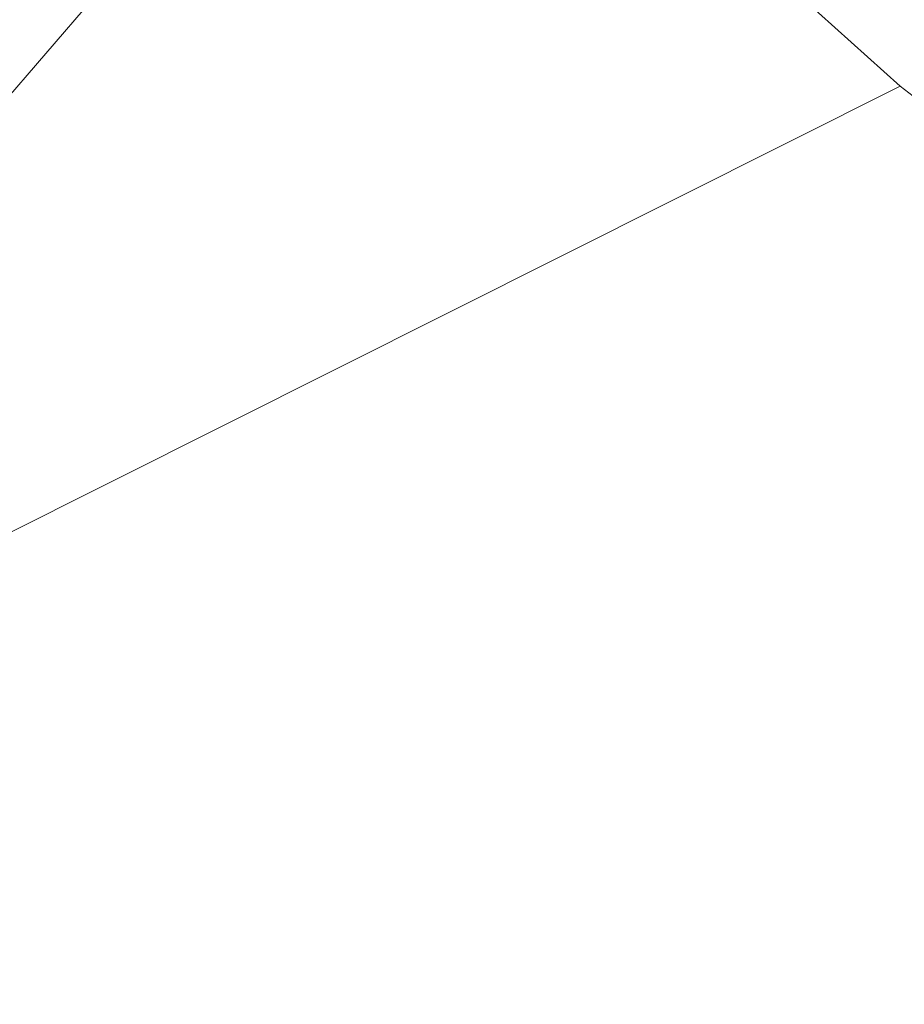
# Model space of a CAD drawing. Header units: metres. Extents: x 163628 to 168255, y 402691 to 405367.
# Tile 440 of 656: x 165506.985 to 165507.804, y 403938.15 to 403939.062. Entities that reach past the tile are written whole.
import ezdxf
from ezdxf import colors
from ezdxf.entities.mleader import LeaderData, LeaderLine
from ezdxf.math import Vec2, Vec3

# ---------------------------------------------------------------- set-up
doc = ezdxf.new("R2010")
doc.units = ezdxf.units.M
doc.linetypes.add('X-CA190022.004-UO-DWM_Snelfietsroute$0$VH-OPSLUITBAND_80X200', pattern=[14, 8, -2, 2, -2])
for name, color, linetype, lineweight in [('X-CA190022.004-UO-BBM_bebording bebakening markering_v0.1$0$X-XX-AL-T25', 7, 'Continuous', 25), ('X-CA190022.004-UO-DWM_Snelfietsroute$0$N-WE-VH-KANTOPSLUITING_OPSLUITBAND_80X200-G', 7, 'X-CA190022.004-UO-DWM_Snelfietsroute$0$VH-OPSLUITBAND_80X200', 20), ('X-CA190022.004-UO-KAD_Percelen$0$B-WE-KG-GRENS_PERCEEL-GV', 150, 'Continuous', 9)]:
    doc.layers.add(name, color=color, linetype=linetype, lineweight=lineweight)
doc.styles.add('X-CA190022.004-UO-BBM_bebording bebakening markering_v0.1$0$NLCS-ISO-M200-T25', font='NLCS-ISO.ttf', dxfattribs={"height": 0.5})

# ---------------------------------------------------------------- blocks, each defined once
blk = doc.blocks.new('X-CA190022.004-UO-BBM_bebording bebakening markering_v0.1$0$_Dot')
at = {"color": 0, "linetype": 'ByBlock', "const_width": 0.5}
blk.add_lwpolyline([(-0.25, 0, 1), (0.25, 0, 1)], format="xyb", close=True, dxfattribs=at)

msp = doc.modelspace()

# ---------------------------------------------------------------- linework, layer by layer
at = {"layer": 'X-CA190022.004-UO-DWM_Snelfietsroute$0$N-WE-VH-KANTOPSLUITING_OPSLUITBAND_80X200-G', "ltscale": 0.2, "flags": 128}
msp.add_lwpolyline([(165501.39472, 403947.32963), (165502.549, 403946.314), (165502.868, 403944.836), (165505.12328, 403942.85222), (165508.068, 403940.262), (165506.299, 403938.205), (165507.562, 403937.263), (165509.12963, 403936.03778)], dxfattribs=at)
at = {"layer": 'X-CA190022.004-UO-KAD_Percelen$0$B-WE-KG-GRENS_PERCEEL-GV', "flags": 128}
for points in [[(165450.79, 403994.24), (165458.1, 403985.84), (165465.94, 403977.9), (165485.47, 403959.11), (165489.71, 403955.04), (165500.126, 403945.838), (165504.3, 403942.15), (165507.8, 403939), (165513.006, 403935.006), (165525.447, 403925.461), (165529.8, 403922.245), (165546.98, 403918.48), (165534.04, 403930.46), (165523.606, 403940.115), (165516.49, 403946.7), (165508.07, 403954.49), (165478.67, 403980.52), (165474.61, 403984.58), (165470.55, 403988.64), (165461.44, 403999.01)], [(165177.83, 403840.55), (165196.7, 403790), (165276.2, 403826.7), (165276.248, 403824.924), (165276.3, 403823), (165372.327, 403871.117), (165507.8, 403939), (165504.3, 403942.15), (165497.079, 403937.449), (165489.46, 403932.49), (165323.1, 403852.205), (165220.21, 403802.55), (165215.14, 403802.41), (165211.94, 403806.63), (165196.73, 403847.93), (165189.77, 403851.96)]]:
    msp.add_lwpolyline(points, dxfattribs=at)
msp.add_lwpolyline([(165513.006, 403935.006), (165507.8, 403939), (165372.327, 403871.117), (165504.764, 403934.187), (165505.996, 403931.629)], close=True, dxfattribs=at)

# ---------------------------------------------------------------- next in the draw order: leaders
at = {"layer": 'X-CA190022.004-UO-BBM_bebording bebakening markering_v0.1$0$X-XX-AL-T25'}
ml = msp.add_multileader_mtext('Standard', dxfattribs=at)
ml.set_content('', color=256, style='X-CA190022.004-UO-BBM_bebording bebakening markering_v0.1$0$NLCS-ISO-M200-T25')
ml.set_leader_properties(color=256, linetype='ByLayer', lineweight=-1)
ml.set_arrow_properties(name='X-CA190022.004-UO-BBM_bebording bebakening markering_v0.1$0$_Dot')
ml.build(insert=Vec2(0, 0))
ml.multileader.update_dxf_attribs({"text_attachment_direction": 1, "text_left_attachment_type": 5, "text_right_attachment_type": 5, "dogleg_length": 0.5, "arrow_head_size": 0.2})
ctx = ml.context
ctx.base_point, ctx.char_height, ctx.arrow_head_size, ctx.landing_gap_size, ctx.plane_origin, ctx.plane_x_axis, ctx.plane_y_axis = Vec3(165503.76495, 403938.99981), 0.5, 0.2, 0.18, Vec3(165515.09428, 403936.7327), Vec3(0.999435, -0.033619), Vec3(0.033619, 0.999435)
ctx.left_attachment, ctx.right_attachment = 5, 5
notes = []
notes.append((ctx, [(0, (1, 1, 0), (165503.76495, 403938.99981), (0.999435, -0.033619), 0, [(0, [(165508.367, 403935.845)], 0, [])])]))
ctx.mtext.insert, ctx.mtext.text_direction, ctx.mtext.rotation, ctx.mtext.flow_direction = Vec3(165503.78781, 403939.67943), Vec3(0.999435, -0.033619), 6.24956, 5
ctx.mtext.has_bg_fill, ctx.mtext.bg_color, ctx.mtext.bg_scale_factor, ctx.mtext.bg_transparency, ctx.mtext.use_window_bg_color = 1, -1027028792, 1.5, 0, 1
for ctx, leaders in notes:
    for number, flags, end, landing, length, lines in leaders:
        leader = LeaderData()
        leader.index, (leader.has_last_leader_line, leader.has_dogleg_vector, leader.attachment_direction) = number, flags
        leader.last_leader_point, leader.dogleg_vector, leader.dogleg_length = Vec3(end), Vec3(landing), length
        for number, points, colour, breaks in lines:
            line = LeaderLine()
            line.index, line.vertices, line.color, line.breaks = number, Vec3.list(points), colors.encode_raw_color(colour), breaks
            leader.lines.append(line)
        ctx.leaders.append(leader)

doc.saveas('drawing.dxf')
